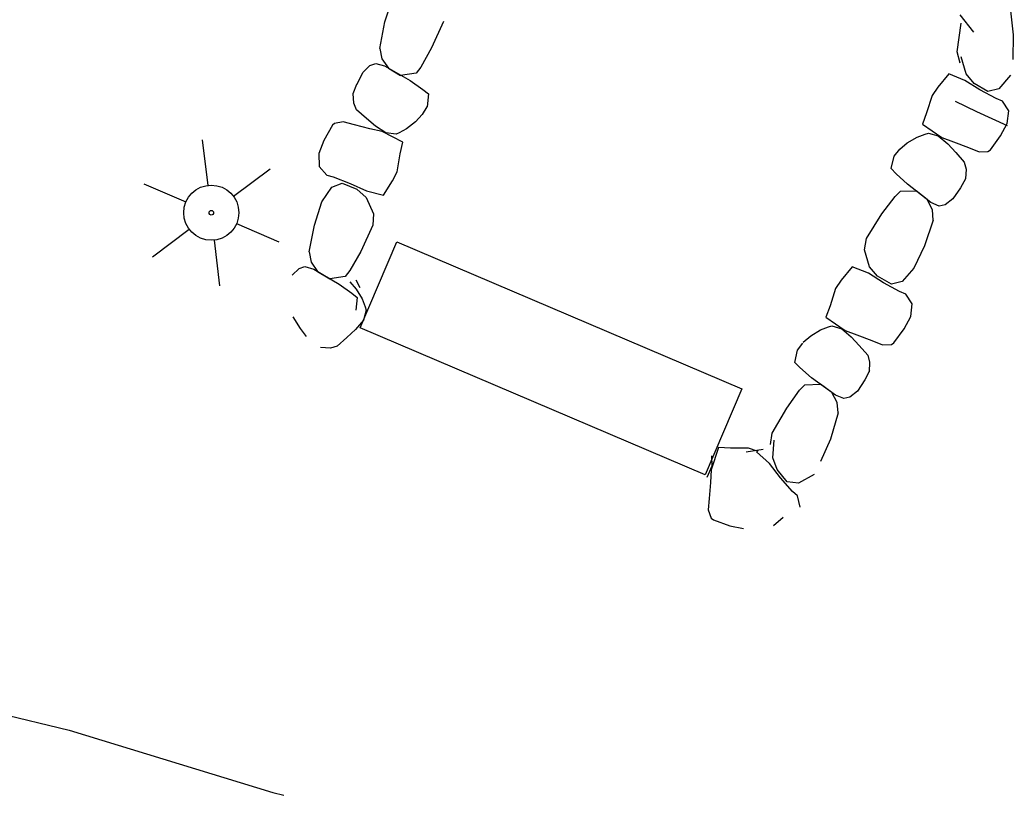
# Model space of a CAD drawing. Extents: x 589250 to 1188077, y 162953 to 363065.
# Drawn here: x 592610.6 to 592664.7, y 185965.6 to 186007.8 of the extents above; entities that cross this region are included whole.
import ezdxf

# ---------------------------------------------------------------- set-up
doc = ezdxf.new("R2010")
doc.units = 0
for name, color, linetype in [('E_AREA', 7, 'Continuous'), ('E_DRN_RipRap', 7, 'Continuous'), ('E_LTG', 7, 'Continuous'), ('E_WTR_FlowLine', 7, 'Continuous')]:
    doc.layers.add(name, color=color, linetype=linetype)

msp = doc.modelspace()

# ---------------------------------------------------------------- linework, layer by layer
at = {"layer": 'E_AREA'}
for p, q in [((592629.168, 185991.007), (592631.165, 185995.689)), ((592631.165, 185995.689), (592649.934, 185987.683)), ((592647.936, 185983.001), (592629.168, 185991.007)), ((592649.934, 185987.683), (592647.936, 185983.001))]:
    msp.add_line(p, q, dxfattribs=at)
at = {"layer": 'E_DRN_RipRap'}
for p, q in [((592630.509, 186007.647), (592630.915, 186008.917)), ((592662.559, 186007.089), (592661.827, 186008.034)), ((592664.55, 186008.409), (592664.704, 186006.936)), ((592630.234, 186006.194), (592630.509, 186007.647)), ((592633.696, 186007.668), (592633.04, 186006.234)), ((592661.656, 186006.006), (592661.873, 186007.57)), ((592664.704, 186006.936), (592664.679, 186005.601)), ((592630.234, 186006.194), (592630.347, 186005.633)), ((592633.04, 186006.234), (592632.461, 186005.188)), ((592661.816, 186005.399), (592661.656, 186006.006)), ((592629.322, 186004.902), (592629.698, 186005.273)), ((592629.698, 186005.273), (592630.011, 186005.388)), ((592630.011, 186005.388), (592630.491, 186005.252)), ((592630.347, 186005.633), (592630.699, 186005.13)), ((592630.491, 186005.252), (592631.876, 186004.449)), ((592662.139, 186004.814), (592661.87, 186005.739)), ((592628.986, 186004.244), (592629.322, 186004.902)), ((592630.699, 186005.13), (592631.367, 186004.733)), ((592632.211, 186004.862), (592631.367, 186004.733)), ((592632.461, 186005.188), (592632.211, 186004.862)), ((592661.201, 186004.813), (592660.603, 186004.089)), ((592662.08, 186004.462), (592661.201, 186004.813)), ((592662.582, 186004.3), (592662.139, 186004.814)), ((592664.561, 186004.744), (592663.928, 186004.009)), ((592628.783, 186003.749), (592628.989, 186004.259)), ((592631.876, 186004.449), (592632.57, 186003.965)), ((592662.9, 186003.939), (592662.08, 186004.462)), ((592663.333, 186003.866), (592662.582, 186004.3)), ((592628.818, 186003.215), (592628.783, 186003.749)), ((592632.57, 186003.965), (592632.875, 186003.723)), ((592632.875, 186003.723), (592632.802, 186003.032)), ((592660.288, 186003.636), (592659.995, 186002.701)), ((592660.603, 186004.089), (592660.288, 186003.636)), ((592663.777, 186003.473), (592662.9, 186003.939)), ((592663.928, 186004.009), (592663.333, 186003.866)), ((592628.971, 186002.857), (592628.818, 186003.215)), ((592664.117, 186003.332), (592663.777, 186003.473)), ((592664.469, 186002.805), (592664.117, 186003.332)), ((592629.502, 186002.397), (592628.971, 186002.857)), ((592632.543, 186002.613), (592632.183, 186002.211)), ((592632.797, 186003.023), (592632.543, 186002.613)), ((592659.995, 186002.701), (592659.773, 186002.08)), ((592664.387, 186002.114), (592664.469, 186002.805)), ((592627.65, 186002.017), (592627.192, 186001.183)), ((592627.768, 186002.115), (592627.65, 186002.017)), ((592628.241, 186002.2), (592627.768, 186002.115)), ((592628.85, 186002.044), (592628.241, 186002.2)), ((592629.694, 186001.835), (592628.85, 186002.044)), ((592629.995, 186001.98), (592629.502, 186002.397)), ((592632.183, 186002.211), (592631.69, 186001.832)), ((592659.773, 186002.08), (592660.814, 186001.355)), ((592664.025, 186001.449), (592664.387, 186002.114)), ((592630.364, 186001.686), (592629.694, 186001.835)), ((592630.559, 186001.618), (592629.995, 186001.98)), ((592631.49, 186001.102), (592630.364, 186001.686)), ((592631.114, 186001.537), (592630.559, 186001.618)), ((592631.28, 186001.614), (592631.114, 186001.537)), ((592631.69, 186001.832), (592631.28, 186001.614)), ((592659.481, 186001.379), (592659.915, 186001.544)), ((592659.915, 186001.544), (592660.089, 186001.599)), ((592660.089, 186001.599), (592660.629, 186001.447)), ((592627.192, 186001.183), (592626.918, 186000.478)), ((592631.349, 186000.459), (592631.49, 186001.102)), ((592658.534, 186000.713), (592658.942, 186001.066)), ((592658.942, 186001.066), (592659.481, 186001.379)), ((592660.629, 186001.447), (592661.142, 186001.016)), ((592660.814, 186001.355), (592661.459, 186001.121)), ((592661.142, 186001.016), (592661.577, 186000.538)), ((592661.459, 186001.121), (592662.269, 186000.805)), ((592663.463, 186000.678), (592664.025, 186001.449)), ((592626.918, 186000.478), (592626.925, 185999.783)), ((592631.18, 185999.496), (592631.349, 186000.459)), ((592658.229, 186000.338), (592658.534, 186000.713)), ((592661.577, 186000.538), (592662.044, 186000.013)), ((592662.269, 186000.805), (592662.852, 186000.572)), ((592662.852, 186000.572), (592663.333, 186000.596)), ((592663.333, 186000.596), (592663.463, 186000.678)), ((592658.063, 185999.662), (592658.229, 186000.338)), ((592662.044, 186000.013), (592662.149, 185999.638)), ((592626.925, 185999.783), (592627.342, 185999.307)), ((592627.342, 185999.307), (592627.697, 185999.211)), ((592630.925, 185999.006), (592631.18, 185999.496)), ((592658.333, 185999.381), (592658.063, 185999.662)), ((592658.955, 185998.808), (592658.333, 185999.381)), ((592662.149, 185999.638), (592662.116, 185999.102)), ((592627.616, 185998.661), (592628.189, 185998.878)), ((592627.697, 185999.211), (592628.628, 185998.861)), ((592628.189, 185998.878), (592628.989, 185998.545)), ((592628.628, 185998.861), (592629.508, 185998.449)), ((592630.426, 185998.214), (592630.925, 185999.006)), ((592660.218, 185997.825), (592658.955, 185998.808)), ((592662.116, 185999.102), (592661.845, 185998.621)), ((592627.084, 185997.852), (592627.616, 185998.661)), ((592628.989, 185998.545), (592629.495, 185998.093)), ((592629.508, 185998.449), (592630.426, 185998.214)), ((592658.275, 185998.154), (592658.567, 185998.444)), ((592658.567, 185998.444), (592659.421, 185998.458)), ((592660.029, 185997.975), (592659.421, 185998.458)), ((592661.845, 185998.621), (592661.424, 185998.015)), ((592626.67, 185996.587), (592627.084, 185997.852)), ((592629.495, 185998.093), (592629.881, 185997.212)), ((592657.561, 185997.196), (592658.275, 185998.154)), ((592660.309, 185997.428), (592660.029, 185997.975)), ((592660.676, 185997.626), (592660.218, 185997.825)), ((592661.002, 185997.698), (592660.676, 185997.626)), ((592661.424, 185998.015), (592661.002, 185997.698)), ((592629.881, 185997.212), (592629.857, 185996.586)), ((592656.717, 185995.863), (592657.561, 185997.196)), ((592660.346, 185996.857), (592660.309, 185997.428)), ((592660.346, 185996.857), (592659.878, 185995.454)), ((592626.386, 185995.138), (592626.67, 185996.587)), ((592629.857, 185996.586), (592629.192, 185995.159)), ((592656.612, 185995.245), (592656.717, 185995.863)), ((592626.386, 185995.138), (592626.495, 185994.578)), ((592629.192, 185995.159), (592628.607, 185994.119)), ((592656.882, 185994.319), (592656.612, 185995.245)), ((592659.878, 185995.454), (592659.303, 185994.25)), ((592626.495, 185994.578), (592626.844, 185994.073)), ((592625.466, 185993.858), (592625.845, 185994.227)), ((592625.845, 185994.227), (592626.159, 185994.339)), ((592626.157, 185994.335), (592626.637, 185994.196)), ((592626.638, 185994.2), (592628.016, 185993.384)), ((592626.844, 185994.075), (592627.509, 185993.673)), ((592628.607, 185994.119), (592628.354, 185993.795)), ((592655.943, 185994.319), (592655.346, 185993.595)), ((592656.823, 185993.968), (592655.943, 185994.319)), ((592657.643, 185993.445), (592656.823, 185993.968)), ((592657.325, 185993.805), (592656.882, 185994.319)), ((592659.303, 185994.25), (592658.671, 185993.515)), ((592628.354, 185993.795), (592627.509, 185993.672)), ((592628.016, 185993.384), (592628.706, 185992.893)), ((592628.598, 185993.513), (592628.954, 185993.107)), ((592628.92, 185993.618), (592629.145, 185993.189)), ((592655.346, 185993.595), (592655.031, 185993.141)), ((592658.076, 185993.372), (592657.325, 185993.805)), ((592658.52, 185992.978), (592657.643, 185993.445)), ((592658.671, 185993.515), (592658.076, 185993.372)), ((592628.706, 185992.893), (592629.009, 185992.649)), ((592628.954, 185993.107), (592629.271, 185992.572)), ((592655.031, 185993.141), (592654.738, 185992.206)), ((592658.86, 185992.837), (592658.52, 185992.978)), ((592659.212, 185992.311), (592658.86, 185992.837)), ((592629.009, 185992.649), (592628.931, 185991.957)), ((592629.271, 185992.572), (592629.438, 185992.139)), ((592659.13, 185991.619), (592659.212, 185992.311)), ((592629.495, 185991.965), (592629.346, 185991.425)), ((592629.438, 185992.139), (592629.495, 185991.965)), ((592654.738, 185992.206), (592654.515, 185991.585)), ((592625.914, 185990.975), (592625.522, 185991.601)), ((592629.346, 185991.425), (592628.917, 185990.91)), ((592654.515, 185991.585), (592655.556, 185990.861)), ((592658.767, 185990.954), (592659.13, 185991.619)), ((592626.249, 185990.537), (592625.914, 185990.975)), ((592628.917, 185990.91), (592628.442, 185990.473)), ((592653.685, 185990.571), (592654.223, 185990.885)), ((592654.223, 185990.885), (592654.658, 185991.049)), ((592654.658, 185991.049), (592654.832, 185991.105)), ((592654.832, 185991.105), (592655.372, 185990.953)), ((592655.372, 185990.953), (592655.885, 185990.521)), ((592655.556, 185990.861), (592656.202, 185990.627)), ((592658.205, 185990.184), (592658.767, 185990.954)), ((592628.442, 185990.473), (592627.919, 185990.004)), ((592652.968, 185989.792), (592653.262, 185990.177)), ((592653.277, 185990.218), (592653.685, 185990.571)), ((592655.885, 185990.521), (592656.32, 185990.044)), ((592656.202, 185990.627), (592657.012, 185990.31)), ((592657.012, 185990.31), (592657.595, 185990.078)), ((592658.076, 185990.102), (592658.205, 185990.184)), ((592627.544, 185989.897), (592627.007, 185989.928)), ((592627.919, 185990.004), (592627.544, 185989.897)), ((592652.822, 185989.112), (592652.968, 185989.792)), ((592656.32, 185990.044), (592656.787, 185989.518)), ((592657.595, 185990.078), (592658.076, 185990.102)), ((592653.099, 185988.839), (592652.822, 185989.112)), ((592656.787, 185989.518), (592656.892, 185989.143)), ((592656.892, 185989.143), (592656.859, 185988.607)), ((592653.737, 185988.283), (592653.099, 185988.839)), ((592656.888, 185988.668), (592656.632, 185988.18)), ((592655.029, 185987.337), (592653.737, 185988.283)), ((592656.632, 185988.18), (592656.228, 185987.561)), ((592652.391, 185986.63), (592653.077, 185987.61)), ((592653.077, 185987.61), (592653.36, 185987.908)), ((592653.36, 185987.908), (592654.213, 185987.946)), ((592654.835, 185987.48), (592654.213, 185987.946)), ((592655.131, 185986.942), (592654.835, 185987.48)), ((592656.228, 185987.561), (592655.815, 185987.232)), ((592655.492, 185987.15), (592655.029, 185987.337)), ((592655.184, 185986.372), (592655.131, 185986.942)), ((592655.815, 185987.232), (592655.492, 185987.15)), ((592651.586, 185985.273), (592652.391, 185986.63)), ((592655.184, 185986.372), (592654.756, 185984.954)), ((592651.499, 185984.651), (592651.586, 185985.273)), ((592651.622, 185983.931), (592651.69, 185984.894)), ((592654.756, 185984.954), (592654.217, 185983.733)), ((592648.659, 185984.485), (592648.268, 185983.278)), ((592649.318, 185984.455), (592648.659, 185984.485)), ((592650.297, 185984.451), (592649.318, 185984.455)), ((592651.105, 185984.386), (592650.176, 185984.247)), ((592650.822, 185984.283), (592650.297, 185984.451)), ((592651.445, 185983.622), (592650.742, 185984.255)), ((592648.292, 185984.042), (592648.303, 185983.482)), ((592651.859, 185983.296), (592651.622, 185983.931)), ((592648.303, 185983.482), (592648.039, 185982.865)), ((592648.268, 185983.278), (592648.232, 185982.593)), ((592652.033, 185982.847), (592651.445, 185983.622)), ((592652.413, 185982.629), (592651.859, 185983.296)), ((592648.232, 185982.593), (592648.164, 185981.727)), ((592652.694, 185982.106), (592652.033, 185982.847)), ((592653.021, 185982.557), (592652.413, 185982.629)), ((592653.869, 185983.03), (592653.021, 185982.557)), ((592652.964, 185981.856), (592652.694, 185982.106)), ((592648.164, 185981.727), (592648.11, 185981.101)), ((592653.112, 185981.239), (592652.964, 185981.856)), ((592648.11, 185981.101), (592648.272, 185980.649)), ((592648.272, 185980.649), (592648.388, 185980.55)), ((592648.388, 185980.55), (592649.288, 185980.24)), ((592651.661, 185980.247), (592652.186, 185980.706)), ((592649.288, 185980.24), (592650.029, 185980.089))]:
    msp.add_line(p, q, dxfattribs=at)
at = {"layer": 'E_LTG'}
for p, q in [((592620.885, 185998.753), (592620.591, 186001.236)), ((592622.263, 185998.161), (592624.266, 185999.657)), ((592617.386, 185998.843), (592619.683, 185997.856)), ((592622.439, 185996.671), (592624.736, 185995.684)), ((592617.856, 185994.87), (592619.859, 185996.366)), ((592621.531, 185993.291), (592621.237, 185995.774))]:
    msp.add_line(p, q, dxfattribs=at)
for radius in [1.5, 0.125]:
    msp.add_circle((592621.061, 185997.264), radius, dxfattribs=at)
at = {"layer": 'E_WTR_FlowLine'}
for p, q in [((592662.737, 186002.755), (592661.56, 186003.306)), ((592664.395, 186001.988), (592662.737, 186002.755)), ((592607.56, 185970.502), (592613.321, 185969.122)), ((592613.321, 185969.122), (592624.413, 185965.735)), ((592624.413, 185965.735), (592625.01, 185965.585))]:
    msp.add_line(p, q, dxfattribs=at)

doc.saveas('drawing.dxf')
